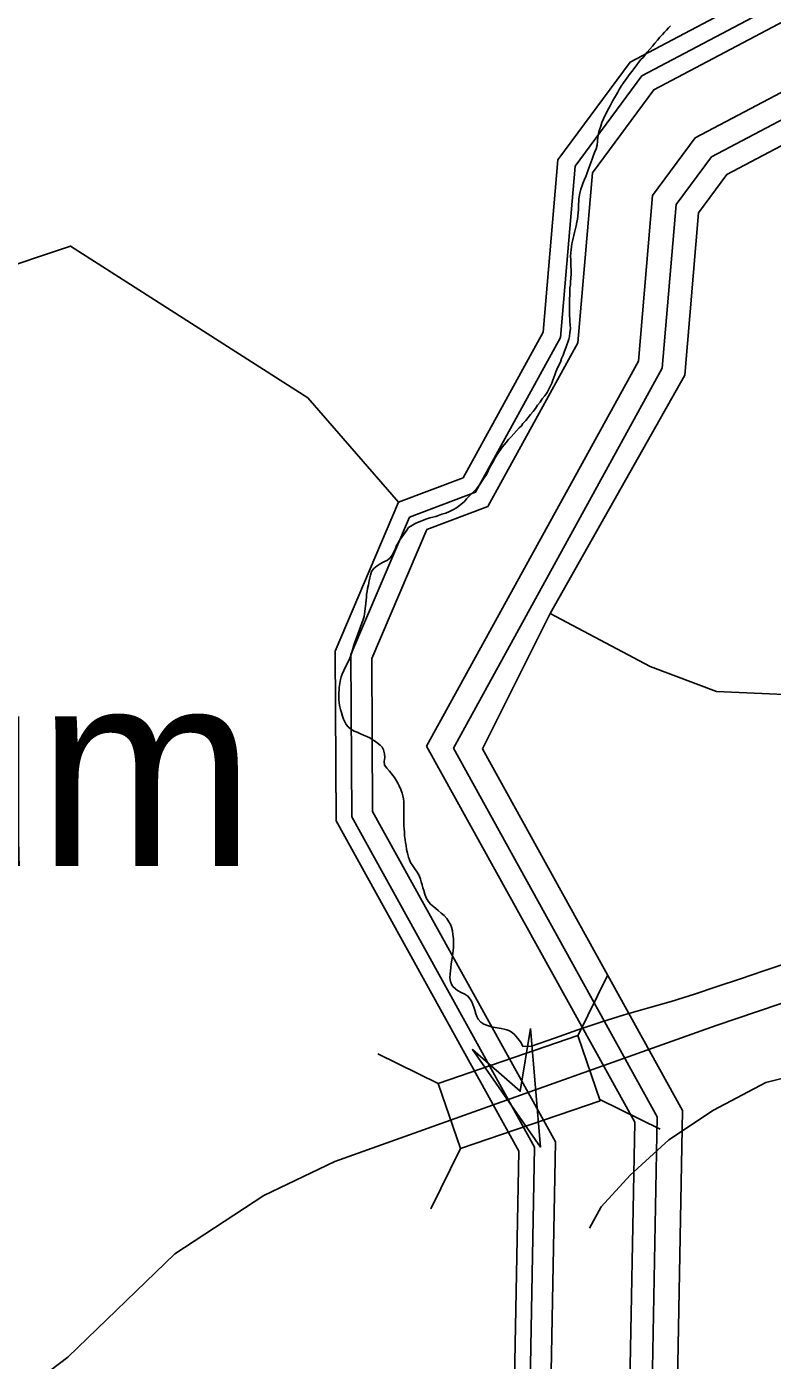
# Model space of a CAD drawing. Extents: x 2260773 to 2342389, y 552869 to 618546.
# Drawn here: x 2289761 to 2290525, y 599147 to 600513 of the extents above; entities that cross this region are included whole.
import ezdxf

# ---------------------------------------------------------------- set-up
doc = ezdxf.new("R2010")
doc.units = 0
for name, color, linetype in [('Exist Boundary Political City Limit New', 7, 'Continuous'), ('Exist Civil Demographics Community Label', 7, 'Continuous'), ('Exist Hydrographic Buffer Line', 7, 'Continuous'), ('Exist Hydrographic Creek Single Shore', 7, 'Continuous'), ('Exist Hydrographic Misc Water Feature', 7, 'Continuous'), ('Exist Hydrographic River Shore', 7, 'Continuous'), ('Exist Road Primary NC Attributed', 7, 'Continuous'), ('Exist Road Primary NC Structure Standard Bridge CELL', 7, 'Continuous'), ('Exist Road Secondary Structure Standard Bridge Attributed CELL', 7, 'Continuous'), ('Map Preparation Boundary City Limit Buffer Line', 7, 'Continuous')]:
    doc.layers.add(name, color=color, linetype=linetype)

msp = doc.modelspace()

# ---------------------------------------------------------------- linework, layer by layer
at = {"layer": 'Exist Boundary Political City Limit New'}
for points in [[(2290420.2, 600514.2), (2290418.2, 600512.1), (2290416.2, 600509.8), (2290414.2, 600507.6), (2290412.2, 600505.4), (2290409.5, 600502.4), (2290407, 600499.4), (2290404.2, 600496.3), (2290401.8, 600493.2), (2290399, 600490.2), (2290396.5, 600487.2), (2290394, 600484.1), (2290392.2, 600481.8), (2290390, 600479.5), (2290387.5, 600476.4), (2290385, 600473.2), (2290382.8, 600470.1), (2290381, 600467.8), (2290379, 600465.3), (2290377.2, 600462.9), (2290375.5, 600460.6), (2290373.8, 600458.1), (2290372, 600455.6), (2290369.8, 600452.2), (2290367.8, 600448.9), (2290366.2, 600446.3), (2290364.8, 600443.8), (2290362.8, 600440.2), (2290361.2, 600437.6), (2290359.8, 600434.9), (2290358.5, 600432.2), (2290357.2, 600429.6), (2290355.2, 600426.1), (2290351.8, 600418.8), (2290350, 600415.2), (2290348.8, 600411.4), (2290347.5, 600407.6), (2290346.5, 600403.8), (2290346, 600399.8), (2290345.5, 600395.8), (2290345, 600391.8), (2290344, 600388), (2290342.5, 600384.2), (2290341, 600380.5), (2290340.2, 600377.6), (2290339, 600374.8), (2290338, 600372), (2290337, 600369.2), (2290335.5, 600365.4), (2290334.5, 600362.6), (2290333.5, 600359.8), (2290332, 600356.1), (2290330.5, 600352.4), (2290329.5, 600349.5), (2290328.5, 600346.7), (2290327, 600340.9), (2290326.5, 600337), (2290326, 600329), (2290326, 600326), (2290325.8, 600322.9), (2290325.2, 600319), (2290325, 600316), (2290324.5, 600313), (2290323.5, 600309.1), (2290322.8, 600305.2), (2290322, 600302.3), (2290321.2, 600299.4), (2290320.5, 600296.4), (2290319.8, 600293.5), (2290319.2, 600290.6), (2290318.8, 600287.7)], [(2290318.8, 600287.7), (2290318.5, 600284.7), (2290318.2, 600281.7), (2290318, 600277.8), (2290318.2, 600274.7), (2290318.2, 600267.7), (2290318.5, 600263.7), (2290318.5, 600259.7), (2290318, 600251.7), (2290317.8, 600248.7), (2290317.2, 600245.8), (2290317, 600241.8), (2290317, 600237.8), (2290316.8, 600234.8), (2290316.8, 600216.8), (2290317, 600213.8), (2290317.2, 600210.7), (2290317.5, 600207.7), (2290317.8, 600203.7), (2290317.2, 600199.8), (2290316.8, 600195.8), (2290316, 600192.9), (2290315.2, 600190), (2290314.2, 600187.2), (2290313.2, 600184.3), (2290311.8, 600180.6), (2290310.2, 600176.8), (2290308.8, 600173.2), (2290307.5, 600169.5), (2290305.5, 600165.8), (2290304, 600162.1), (2290302.8, 600159.4), (2290301.8, 600156.6), (2290300.8, 600153.8), (2290299.8, 600150.9), (2290298.8, 600148.1), (2290297.5, 600145.3), (2290295.8, 600141.8), (2290293.8, 600138.4), (2290291.5, 600135.1), (2290289, 600131.8), (2290286.8, 600128.6), (2290284.2, 600125.3), (2290282, 600122.1), (2290279.5, 600119), (2290277, 600115.8), (2290274.5, 600112.7), (2290272, 600109.6), (2290269.2, 600106.6), (2290267.5, 600104.3), (2290265.2, 600102.1), (2290262.5, 600099.1), (2290259.8, 600096.1), (2290257, 600093.1), (2290254.5, 600090.1), (2290252, 600087), (2290250, 600084.7), (2290248, 600082.2), (2290243.5, 600075.8), (2290241.2, 600072.2), (2290239.2, 600068.8), (2290237.2, 600065.3), (2290235.2, 600061.8), (2290233.5, 600058.1), (2290231.8, 600054.5), (2290229.5, 600051), (2290227.5, 600047.7), (2290225.8, 600045.2), (2290223.8, 600042.8), (2290221.5, 600039.7), (2290219.2, 600037.4), (2290217.2, 600035.2), (2290214.2, 600032.2), (2290211.5, 600029.4), (2290209.5, 600027.2), (2290207.2, 600025.1), (2290204.2, 600022.5), (2290201, 600020.1), (2290197.5, 600018), (2290193.8, 600016.3), (2290190.2, 600014.9), (2290186.2, 600013.6), (2290182.5, 600012.3), (2290179.8, 600011.4), (2290176.8, 600010.6), (2290173.8, 600009.8), (2290170.8, 600008.8), (2290168, 600007.9), (2290163.8, 600006.3), (2290159.5, 600004.5), (2290156, 600002.6), (2290152, 600000), (2290150.2, 599997.4)], [(2290150.2, 599997.4), (2290148.5, 599994.9), (2290146.8, 599992.5), (2290145, 599990), (2290142.8, 599986.8)], [(2290142.8, 599986.8), (2290141.2, 599984.2), (2290139.8, 599981.5), (2290138.5, 599978.6), (2290137.2, 599975.8), (2290135.5, 599972.2), (2290133.2, 599969), (2290130.5, 599966.5), (2290126.8, 599964.7), (2290123, 599962.9), (2290119.8, 599960.9), (2290116.5, 599958.2), (2290114.2, 599954.9), (2290113, 599951.2), (2290112.2, 599948.4), (2290111.5, 599945.4), (2290110.8, 599941.4), (2290110, 599937.4), (2290109.5, 599934.5), (2290109, 599931.5), (2290109, 599928.6), (2290108.5, 599925.6), (2290108.2, 599922.6), (2290108, 599919.6), (2290107, 599911.6), (2290106.5, 599908.7), (2290105.5, 599905.9), (2290104.2, 599902.1), (2290102.8, 599898.3), (2290101.5, 599894.6), (2290100, 599890.8), (2290099, 599888), (2290098, 599885.2), (2290097, 599882.4), (2290096, 599879.5), (2290095, 599875.7), (2290093.8, 599871.8), (2290092.5, 599868), (2290091, 599864.3), (2290087.5, 599857.1), (2290085.8, 599853.5), (2290084, 599849.9), (2290083, 599847.1), (2290082.2, 599844.2), (2290081.5, 599840.2), (2290081, 599836.2), (2290080.5, 599828.2), (2290080.5, 599824.2), (2290080.8, 599820.2), (2290081.5, 599816.2), (2290082.2, 599813.4), (2290083.2, 599810.4), (2290084.5, 599806.6), (2290085.5, 599803.6), (2290086.8, 599800.9), (2290088.2, 599798.3), (2290090, 599795.9), (2290092.8, 599793.4), (2290096.2, 599791.5), (2290099.2, 599790.3), (2290102, 599789.1), (2290105.8, 599787.4), (2290109.2, 599785.8), (2290112.2, 599784.4), (2290114.8, 599782.9), (2290117.2, 599781.3), (2290119.8, 599779.5), (2290122.8, 599776.9), (2290124.8, 599774.8), (2290126.2, 599772.1), (2290127.5, 599768.2), (2290127.8, 599764.3), (2290127, 599760.2), (2290127.2, 599756.4), (2290129.8, 599753.3), (2290132.5, 599750.5), (2290137.5, 599744), (2290139.5, 599740.6), (2290141, 599737.9), (2290142.2, 599735.3), (2290144, 599731.6), (2290145.5, 599727.9), (2290146.2, 599725.1), (2290146.8, 599722.1), (2290147, 599719.1), (2290147, 599704.1), (2290147.2, 599701), (2290147.2, 599694), (2290147.5, 599691.1), (2290147.8, 599688.1), (2290148, 599684.1), (2290148.5, 599680.1)], [(2290148.5, 599680.1), (2290149, 599677.1), (2290149.5, 599674.2), (2290150, 599670.2), (2290150.8, 599666.2), (2290151.8, 599662.3), (2290152.8, 599659.5), (2290154, 599656.8), (2290156.2, 599653.4), (2290158.5, 599650.2), (2290160.8, 599646.8), (2290162.8, 599643.4), (2290164.2, 599639.7), (2290165, 599636.8), (2290165.8, 599633.8), (2290166.5, 599630.9), (2290167.5, 599628), (2290168.8, 599624.2), (2290170, 599620.5), (2290172, 599617), (2290174.5, 599614.1), (2290177.8, 599611.4), (2290180, 599609.5), (2290182.2, 599607.5), (2290185.5, 599604.9), (2290188.5, 599602.3), (2290191.2, 599599.4), (2290193.2, 599596.1), (2290194.8, 599593.3), (2290195.8, 599590.5), (2290197, 599586.6), (2290197.5, 599582.7), (2290198, 599578.8), (2290198, 599569.7), (2290197.8, 599566.7), (2290197.5, 599563.7), (2290197, 599560.7), (2290196.2, 599556.8), (2290195.5, 599552.8), (2290195.2, 599548.8), (2290194.8, 599545.7), (2290194.5, 599542.6), (2290194.2, 599538.6), (2290194.8, 599534.8), (2290195.8, 599532), (2290197.5, 599529.6), (2290200, 599527.4), (2290202.2, 599525.6), (2290205.8, 599523.7), (2290209.5, 599521.9), (2290212.8, 599519.8), (2290215.2, 599516.8), (2290216.8, 599514.1), (2290217.8, 599511.2), (2290218.8, 599508.4), (2290219.8, 599505.5), (2290220.8, 599501.7), (2290222, 599498.9), (2290223.2, 599496.2), (2290226, 599493.3), (2290229.2, 599491.2), (2290233, 599489.6), (2290236, 599488.6), (2290238.8, 599487.9), (2290242.8, 599487.3), (2290246.8, 599486.8), (2290249.8, 599486.1), (2290252.5, 599485.2), (2290255.5, 599484.1), (2290258, 599482.5), (2290261, 599480), (2290263.5, 599476.9), (2290265.5, 599474.5), (2290267.2, 599472.1), (2290269.2, 599468.3), (2290278, 599468.6), (2290301.5, 599476.9), (2290325.2, 599485.2), (2290348.8, 599493.1), (2290372.8, 599500.7), (2290396.8, 599507.4), (2290420.8, 599514.4), (2290444.8, 599521.9), (2290468.2, 599529.8), (2290492, 599537.6), (2290515.8, 599545.6), (2290539.5, 599553.5)]]:
    msp.add_lwpolyline(points, dxfattribs=at)
at = {"layer": 'Exist Hydrographic Buffer Line'}
for points in [[(2290197.9, 599773.9), (2290411.9, 600163.2), (2290426.2, 600331.1), (2290462.3, 600380), (2290985.3, 600656.3), (2291080.5, 600836.9), (2291095.7, 601048.5), (2290919.5, 601160.7), (2290486.7, 601310.4), (2290279.6, 601499), (2290227.6, 601520.5)], [(2290170.5, 599775.9), (2290387.5, 600170.5), (2290401.9, 600340.3), (2290445.6, 600399.4), (2290966.8, 600674.8), (2291056, 600843.9), (2291069.7, 601035.4), (2290908.5, 601138.1), (2290473.7, 601288.5), (2290266, 601477.6), (2290218, 601497.4)], [(2290170.6, 599997.9), (2290233.3, 600021.5), (2290325.5, 600189.3), (2290340.3, 600363.5), (2290403.2, 600448.7), (2290919.9, 600721.7), (2290993.7, 600861.7), (2291003.8, 601002.3), (2290880.8, 601080.7), (2290440.7, 601232.8), (2290231.5, 601423.3), (2290193.9, 601438.9)], [(2290152.9, 600010.7), (2290220.6, 600036.2), (2290307.7, 600194.7), (2290322.6, 600370.2), (2290391, 600462.8), (2290906.4, 600735.1), (2290975.8, 600866.8), (2290984.9, 600992.8), (2290872.8, 601064.2), (2290431.2, 601216.9), (2290221.7, 601407.7), (2290186.9, 601422)], [(2290849, 598201.4), (2290828.4, 598215.7), (2290528.6, 598156), (2290415.2, 598220.3), (2290407, 598328.1), (2290439.1, 598543.5), (2290293.1, 598693.6), (2290270, 598769.9), (2290281.1, 599365.1), (2290094, 599703.5), (2290093, 599870), (2290152.9, 600010.7)], [(2290861.2, 598218.9), (2290833.2, 598238.4), (2290532.2, 598178.5), (2290435.6, 598233.2), (2290428.4, 598327.4), (2290461.7, 598550.8), (2290312, 598704.8), (2290291.3, 598772.9), (2290302.5, 599370.4), (2290115.2, 599709.1), (2290114.3, 599865.7), (2290170.6, 599997.9)], [(2290907.3, 598285.1), (2290851, 598324.2), (2290514.7, 598257.2), (2290509.6, 598324.4), (2290547.4, 598578.4), (2290383.5, 598746.9), (2290372.2, 598784.1), (2290383.6, 599390.5), (2290170.5, 599775.9)], [(2290920.4, 598304.1), (2290856.2, 598348.7), (2290535.7, 598284.9), (2290532.7, 598323.6), (2290571.9, 598586.3), (2290403.9, 598759), (2290395.4, 598787.3), (2290406.7, 599396.2), (2290197.9, 599773.9)]]:
    msp.add_lwpolyline(points, dxfattribs=at)
at = {"layer": 'Exist Hydrographic Creek Single Shore'}
for points in [[(2290141.8, 600026), (2290048.7, 600132.8), (2289805.7, 600288.5), (2289473.8, 600177.2), (2289358.7, 600068.1), (2289259.9, 599857), (2289160.9, 599747.4), (2289061.8, 599713.4), (2288678.8, 599685.1), (2288552.9, 599792.6), (2288392.7, 600025.4), (2288241.8, 600166.2), (2286172.8, 601369.1)], [(2290297, 599912), (2290399.6, 599857.6), (2290467.5, 599831.9), (2290536.9, 599828.9), (2290638, 599854.6), (2290680.3, 599884.8), (2290719.5, 599940.7), (2290748.2, 599954.3), (2290819.1, 599942.2), (2290849.3, 599904.4), (2290850.8, 599848.6), (2290829.7, 599782.1), (2290828.2, 599735.3), (2290868.5, 599627), (2290923.2, 599422.3), (2290989.6, 599212.4), (2291017.7, 599149.7), (2291052.4, 599090.8)]]:
    msp.add_lwpolyline(points, dxfattribs=at)
at = {"layer": 'Exist Hydrographic Misc Water Feature'}
msp.add_lwpolyline([(2290569.8, 599444.2), (2290517.9, 599431.3), (2290464.4, 599402.9), (2290418.4, 599372.5), (2290378.9, 599336.3), (2290349.3, 599303.8), (2290337.4, 599282)], dxfattribs=at)
at = {"layer": 'Exist Hydrographic River Shore'}
for points in [[(2290297, 599912), (2290434.8, 600156.2), (2290448.9, 600322.6), (2290477.9, 600361.8), (2291002.6, 600639.1), (2291103.4, 600830.4), (2291120, 601060.7), (2290929.7, 601181.9), (2290498.9, 601330.9), (2290292.3, 601519.1), (2290236.5, 601542.1)], [(2290141.8, 600026), (2290207.9, 600050.9), (2290289.9, 600200.1), (2290304.8, 600376.9), (2290378.9, 600477), (2290892.9, 600748.6), (2290957.9, 600872), (2290965.9, 600983.3), (2290864.8, 601047.6), (2290421.7, 601200.9), (2290211.7, 601392.1), (2290180, 601405.2)], [(2290839.8, 598188.1), (2290824.9, 598198.5), (2290525.9, 598139), (2290399.8, 598210.5), (2290390.8, 598328.7), (2290421.9, 598538), (2290278.8, 598685.2), (2290253.8, 598767.7), (2290264.9, 599361), (2290077.9, 599699.3), (2290076.8, 599873.2), (2290141.8, 600026)], [(2290935.1, 598325.2), (2290861.9, 598376.1), (2290559.1, 598315.8), (2290558.6, 598322.7), (2290599.2, 598595.1), (2290426.8, 598772.5), (2290421.2, 598790.9), (2290432.6, 599402.6), (2290227.6, 599773.1), (2290297, 599912)]]:
    msp.add_lwpolyline(points, dxfattribs=at)
at = {"layer": 'Exist Road Primary NC Attributed'}
for points in [[(2290873.4, 599627.5), (2290466.9, 599489.7), (2290281.1, 599423.4)], [(2290281.1, 599423.4), (2290076.5, 599350.3), (2290003.9, 599315.4), (2289912.5, 599255.9), (2289803, 599150), (2289571.4, 598974.2)]]:
    msp.add_lwpolyline(points, dxfattribs=at)
at = {"layer": 'Exist Road Primary NC Structure Standard Bridge CELL'}
for p, q in [((2290325.4, 599479.1), (2290355.7, 599541)), ((2290120.4, 599460.7), (2290182.3, 599430.4)), ((2290347.8, 599413.8), (2290409.7, 599383.5)), ((2290174.9, 599301.7), (2290205.2, 599363.6))]:
    msp.add_line(p, q, dxfattribs=at)
msp.add_lwpolyline([(2290182.3, 599430.4), (2290325.3, 599479.4), (2290348.2, 599412.6), (2290205.2, 599363.6)], close=True, dxfattribs=at)
at = {"layer": 'Exist Road Secondary Structure Standard Bridge Attributed CELL'}
msp.add_lwpolyline([(2290276.8, 599486.6), (2290287.1, 599365.1), (2290217.4, 599465.1), (2290266.4, 599422.4)], close=True, dxfattribs=at)
at = {"layer": 'Map Preparation Boundary City Limit Buffer Line'}
for points in [[(2290420.2, 600514.2), (2290418.2, 600512.1), (2290416.2, 600509.8), (2290414.2, 600507.6), (2290412.2, 600505.4), (2290409.5, 600502.4), (2290407, 600499.4), (2290404.2, 600496.3), (2290401.8, 600493.2), (2290399, 600490.2), (2290396.5, 600487.2), (2290394, 600484.1), (2290392.2, 600481.8), (2290390, 600479.5), (2290387.5, 600476.4), (2290385, 600473.2), (2290382.8, 600470.1), (2290381, 600467.8), (2290379, 600465.3), (2290377.2, 600462.9), (2290375.5, 600460.6), (2290373.8, 600458.1), (2290372, 600455.6), (2290369.8, 600452.2), (2290367.8, 600448.9), (2290366.2, 600446.3), (2290364.8, 600443.8), (2290362.8, 600440.2), (2290361.2, 600437.6), (2290359.8, 600434.9), (2290358.5, 600432.2), (2290357.2, 600429.6), (2290355.2, 600426.1), (2290351.8, 600418.8), (2290350, 600415.2), (2290348.8, 600411.4), (2290347.5, 600407.6), (2290346.5, 600403.8), (2290346, 600399.8), (2290345.5, 600395.8), (2290345, 600391.8), (2290344, 600388), (2290342.5, 600384.2), (2290341, 600380.5), (2290340.2, 600377.6), (2290339, 600374.8), (2290338, 600372), (2290337, 600369.2), (2290335.5, 600365.4), (2290334.5, 600362.6), (2290333.5, 600359.8), (2290332, 600356.1), (2290330.5, 600352.4), (2290329.5, 600349.5), (2290328.5, 600346.7), (2290327, 600340.9), (2290326.5, 600337), (2290326, 600329), (2290326, 600326), (2290325.8, 600322.9), (2290325.2, 600319), (2290325, 600316), (2290324.5, 600313), (2290323.5, 600309.1), (2290322.8, 600305.2), (2290322, 600302.3), (2290321.2, 600299.4), (2290320.5, 600296.4), (2290319.8, 600293.5), (2290319.2, 600290.6), (2290318.8, 600287.7)], [(2290318.8, 600287.7), (2290318.5, 600284.7), (2290318.2, 600281.7), (2290318, 600277.8), (2290318.2, 600274.7), (2290318.2, 600267.7), (2290318.5, 600263.7), (2290318.5, 600259.7), (2290318, 600251.7), (2290317.8, 600248.7), (2290317.2, 600245.8), (2290317, 600241.8), (2290317, 600237.8), (2290316.8, 600234.8), (2290316.8, 600216.8), (2290317, 600213.8), (2290317.2, 600210.7), (2290317.5, 600207.7), (2290317.8, 600203.7), (2290317.2, 600199.8), (2290316.8, 600195.8), (2290316, 600192.9), (2290315.2, 600190), (2290314.2, 600187.2), (2290313.2, 600184.3), (2290311.8, 600180.6), (2290310.2, 600176.8), (2290308.8, 600173.2), (2290307.5, 600169.5), (2290305.5, 600165.8), (2290304, 600162.1), (2290302.8, 600159.4), (2290301.8, 600156.6), (2290300.8, 600153.8), (2290299.8, 600150.9), (2290298.8, 600148.1), (2290297.5, 600145.3), (2290295.8, 600141.8), (2290293.8, 600138.4), (2290291.5, 600135.1), (2290289, 600131.8), (2290286.8, 600128.6), (2290284.2, 600125.3), (2290282, 600122.1), (2290279.5, 600119), (2290277, 600115.8), (2290274.5, 600112.7), (2290272, 600109.6), (2290269.2, 600106.6), (2290267.5, 600104.3), (2290265.2, 600102.1), (2290262.5, 600099.1), (2290259.8, 600096.1), (2290257, 600093.1), (2290254.5, 600090.1), (2290252, 600087), (2290250, 600084.7), (2290248, 600082.2), (2290243.5, 600075.8), (2290241.2, 600072.2), (2290239.2, 600068.8), (2290237.2, 600065.3), (2290235.2, 600061.8), (2290233.5, 600058.1), (2290231.8, 600054.5), (2290229.5, 600051), (2290227.5, 600047.7), (2290225.8, 600045.2), (2290223.8, 600042.8), (2290221.5, 600039.7), (2290219.2, 600037.4), (2290217.2, 600035.2), (2290214.2, 600032.2), (2290211.5, 600029.4), (2290209.5, 600027.2), (2290207.2, 600025.1), (2290204.2, 600022.5), (2290201, 600020.1), (2290197.5, 600018), (2290193.8, 600016.3), (2290190.2, 600014.9), (2290186.2, 600013.6), (2290182.5, 600012.3), (2290179.8, 600011.4), (2290176.8, 600010.6), (2290173.8, 600009.8), (2290170.8, 600008.8), (2290168, 600007.9), (2290163.8, 600006.3), (2290159.5, 600004.5), (2290156, 600002.6), (2290152, 600000), (2290150.2, 599997.4)], [(2290150.2, 599997.4), (2290148.5, 599994.9), (2290146.8, 599992.5), (2290145, 599990), (2290142.8, 599986.8)], [(2290142.8, 599986.8), (2290141.2, 599984.2), (2290139.8, 599981.5), (2290138.5, 599978.6), (2290137.2, 599975.8), (2290135.5, 599972.2), (2290133.2, 599969), (2290130.5, 599966.5), (2290126.8, 599964.7), (2290123, 599962.9), (2290119.8, 599960.9), (2290116.5, 599958.2), (2290114.2, 599954.9), (2290113, 599951.2), (2290112.2, 599948.4), (2290111.5, 599945.4), (2290110.8, 599941.4), (2290110, 599937.4), (2290109.5, 599934.5), (2290109, 599931.5), (2290109, 599928.6), (2290108.5, 599925.6), (2290108.2, 599922.6), (2290108, 599919.6), (2290107, 599911.6), (2290106.5, 599908.7), (2290105.5, 599905.9), (2290104.2, 599902.1), (2290102.8, 599898.3), (2290101.5, 599894.6), (2290100, 599890.8), (2290099, 599888), (2290098, 599885.2), (2290097, 599882.4), (2290096, 599879.5), (2290095, 599875.7), (2290093.8, 599871.8), (2290092.5, 599868), (2290091, 599864.3), (2290087.5, 599857.1), (2290085.8, 599853.5), (2290084, 599849.9), (2290083, 599847.1), (2290082.2, 599844.2), (2290081.5, 599840.2), (2290081, 599836.2), (2290080.5, 599828.2), (2290080.5, 599824.2), (2290080.8, 599820.2), (2290081.5, 599816.2), (2290082.2, 599813.4), (2290083.2, 599810.4), (2290084.5, 599806.6), (2290085.5, 599803.6), (2290086.8, 599800.9), (2290088.2, 599798.3), (2290090, 599795.9), (2290092.8, 599793.4), (2290096.2, 599791.5), (2290099.2, 599790.3), (2290102, 599789.1), (2290105.8, 599787.4), (2290109.2, 599785.8), (2290112.2, 599784.4), (2290114.8, 599782.9), (2290117.2, 599781.3), (2290119.8, 599779.5), (2290122.8, 599776.9), (2290124.8, 599774.8), (2290126.2, 599772.1), (2290127.5, 599768.2), (2290127.8, 599764.3), (2290127, 599760.2), (2290127.2, 599756.4), (2290129.8, 599753.3), (2290132.5, 599750.5), (2290137.5, 599744), (2290139.5, 599740.6), (2290141, 599737.9), (2290142.2, 599735.3), (2290144, 599731.6), (2290145.5, 599727.9), (2290146.2, 599725.1), (2290146.8, 599722.1), (2290147, 599719.1), (2290147, 599704.1), (2290147.2, 599701), (2290147.2, 599694), (2290147.5, 599691.1), (2290147.8, 599688.1), (2290148, 599684.1), (2290148.5, 599680.1)], [(2290148.5, 599680.1), (2290149, 599677.1), (2290149.5, 599674.2), (2290150, 599670.2), (2290150.8, 599666.2), (2290151.8, 599662.3), (2290152.8, 599659.5), (2290154, 599656.8), (2290156.2, 599653.4), (2290158.5, 599650.2), (2290160.8, 599646.8), (2290162.8, 599643.4), (2290164.2, 599639.7), (2290165, 599636.8), (2290165.8, 599633.8), (2290166.5, 599630.9), (2290167.5, 599628), (2290168.8, 599624.2), (2290170, 599620.5), (2290172, 599617), (2290174.5, 599614.1), (2290177.8, 599611.4), (2290180, 599609.5), (2290182.2, 599607.5), (2290185.5, 599604.9), (2290188.5, 599602.3), (2290191.2, 599599.4), (2290193.2, 599596.1), (2290194.8, 599593.3), (2290195.8, 599590.5), (2290197, 599586.6), (2290197.5, 599582.7), (2290198, 599578.8), (2290198, 599569.7), (2290197.8, 599566.7), (2290197.5, 599563.7), (2290197, 599560.7), (2290196.2, 599556.8), (2290195.5, 599552.8), (2290195.2, 599548.8), (2290194.8, 599545.7), (2290194.5, 599542.6), (2290194.2, 599538.6), (2290194.8, 599534.8), (2290195.8, 599532), (2290197.5, 599529.6), (2290200, 599527.4), (2290202.2, 599525.6), (2290205.8, 599523.7), (2290209.5, 599521.9), (2290212.8, 599519.8), (2290215.2, 599516.8), (2290216.8, 599514.1), (2290217.8, 599511.2), (2290218.8, 599508.4), (2290219.8, 599505.5), (2290220.8, 599501.7), (2290222, 599498.9), (2290223.2, 599496.2), (2290226, 599493.3), (2290229.2, 599491.2), (2290233, 599489.6), (2290236, 599488.6), (2290238.8, 599487.9), (2290242.8, 599487.3), (2290246.8, 599486.8), (2290249.8, 599486.1), (2290252.5, 599485.2), (2290255.5, 599484.1), (2290258, 599482.5), (2290261, 599480), (2290263.5, 599476.9), (2290265.5, 599474.5), (2290267.2, 599472.1), (2290269.2, 599468.3), (2290278, 599468.6), (2290301.5, 599476.9), (2290325.2, 599485.2), (2290348.8, 599493.1), (2290372.8, 599500.7), (2290396.8, 599507.4), (2290420.8, 599514.4), (2290444.8, 599521.9), (2290468.2, 599529.8), (2290492, 599537.6), (2290515.8, 599545.6), (2290539.5, 599553.5)]]:
    msp.add_lwpolyline(points, dxfattribs=at)

# ---------------------------------------------------------------- texts
at = {"layer": 'Exist Civil Demographics Community Label'}
msp.add_text('Asylum', height=200, dxfattribs=at).set_placement((2289118, 599653))

doc.saveas('drawing.dxf')
